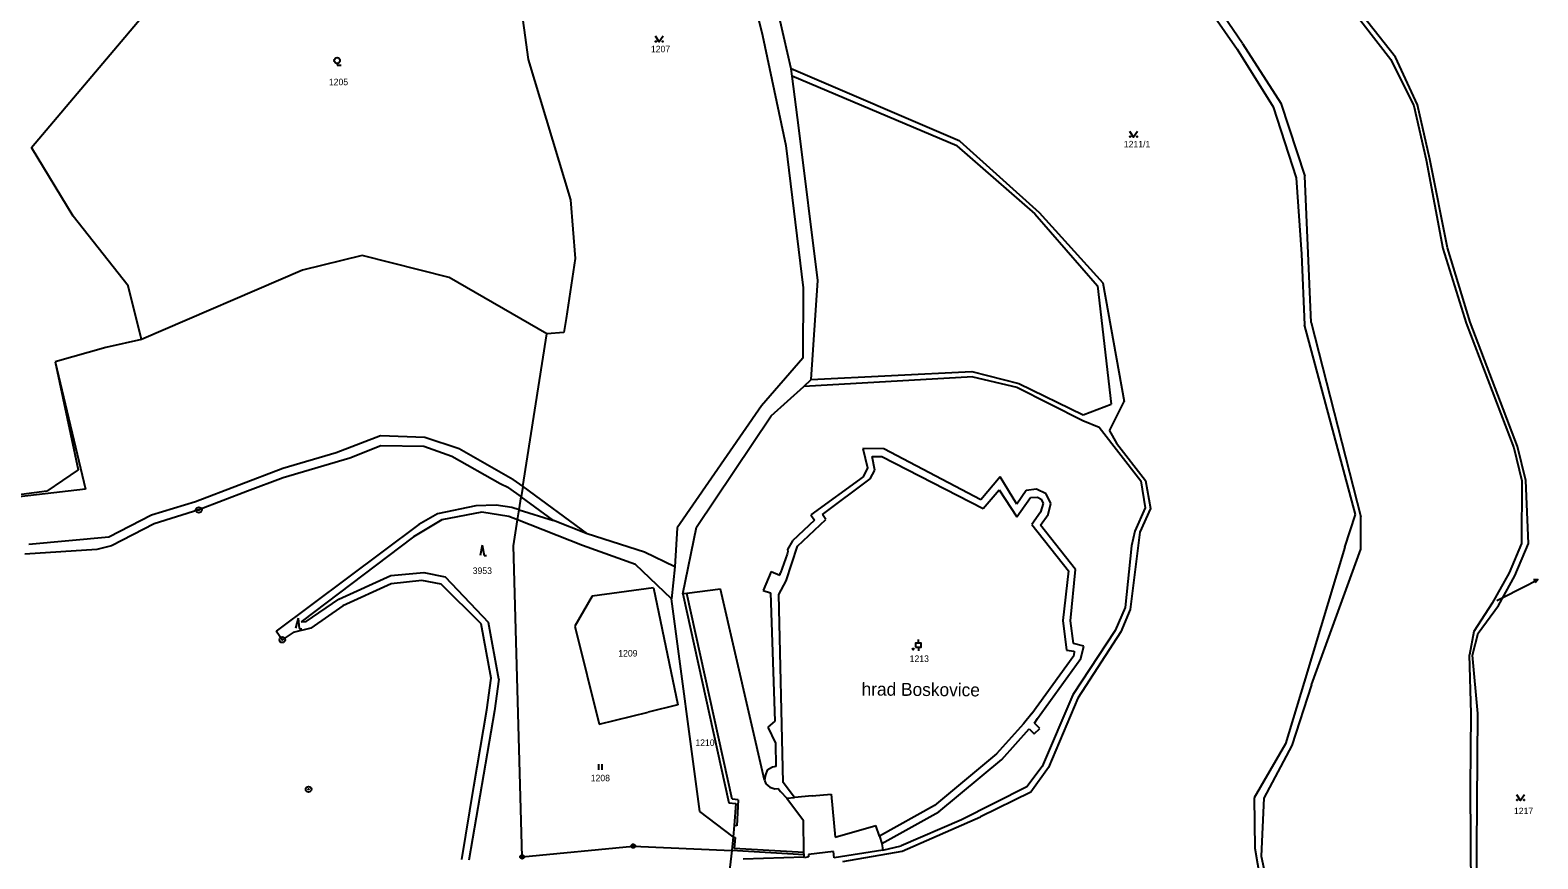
# Model space of a CAD drawing. Extents: x -593183 to -588034, y -1130415 to -1124994.
# Drawn here: x -591099.3 to -590703.3, y -1129547.6 to -1129329.8 of the extents above; entities that cross this region are included whole.
import ezdxf

# ---------------------------------------------------------------- set-up
doc = ezdxf.new("R2010")
doc.units = 0
for name, color, linetype in [('Vrstva 1', 7, 'Continuous'), ('Vrstva 15', 7, 'Continuous'), ('Vrstva 16', 7, 'Continuous'), ('Vrstva 18', 7, 'Continuous'), ('Vrstva 19', 7, 'Continuous'), ('Vrstva 24', 7, 'Continuous'), ('Vrstva 25', 7, 'Continuous'), ('Vrstva 4', 7, 'Continuous')]:
    doc.layers.add(name, color=color, linetype=linetype)

msp = doc.modelspace()

# ---------------------------------------------------------------- linework, layer by layer
at = {"layer": 'Vrstva 1'}
for p, q in [((-590972.21, -1129310.07), (-590968.44, -1129337.58)), ((-590912.1, -1129310.45), (-590906.88, -1129331.22)), ((-590792.88, -1129319.61), (-590782.22, -1129334.87)), ((-590780.84, -1129333.35), (-590791.21, -1129318.04)), ((-591098.91, -1129360.63), (-591064.89, -1129320.33)), ((-590753.1, -1129323.06), (-590741.86, -1129337.57)), ((-590740.67, -1129336.89), (-590752.18, -1129322.31)), ((-590899.41, -1129339.96), (-590902.26, -1129327.35)), ((-590906.88, -1129331.22), (-590900.78, -1129360.12)), ((-590782.22, -1129334.87), (-590772.75, -1129349.94)), ((-590780.84, -1129333.35), (-590770.76, -1129349.02)), ((-590968.44, -1129337.58), (-590957.35, -1129374.42)), ((-590741.86, -1129337.57), (-590735.84, -1129349.76)), ((-590734.86, -1129349.42), (-590740.67, -1129336.89)), ((-590899.16, -1129341.89), (-590899.41, -1129339.96)), ((-590897.4, -1129355.49), (-590899.16, -1129341.89)), ((-590772.75, -1129349.94), (-590766.75, -1129368.67)), ((-590770.76, -1129349.02), (-590764.48, -1129368.21)), ((-590735.84, -1129349.76), (-590732.61, -1129363.94)), ((-590731.63, -1129363.74), (-590734.86, -1129349.42)), ((-590892.4, -1129395.64), (-590897.4, -1129355.49)), ((-591087.99, -1129378.68), (-591098.91, -1129360.63)), ((-590900.78, -1129360.12), (-590896.27, -1129397.58)), ((-590732.61, -1129363.94), (-590728.19, -1129387.23)), ((-590727.01, -1129387.06), (-590731.63, -1129363.74)), ((-590766.75, -1129368.67), (-590765.37, -1129388.67)), ((-590762.81, -1129406.63), (-590764.48, -1129368.21)), ((-590957.35, -1129374.42), (-590956.13, -1129389.88)), ((-591073.54, -1129397.01), (-591087.99, -1129378.68)), ((-590721.02, -1129406.57), (-590727.01, -1129387.06)), ((-591012.05, -1129389.03), (-591027.75, -1129392.86)), ((-590989.25, -1129394.82), (-591012.05, -1129389.03)), ((-590956.13, -1129389.88), (-590958.51, -1129405.57)), ((-590765.37, -1129388.67), (-590764.59, -1129407.26)), ((-590728.19, -1129387.23), (-590722.07, -1129406.84)), ((-591027.75, -1129392.86), (-591070.04, -1129411.11)), ((-590963.55, -1129409.65), (-590989.25, -1129394.82)), ((-591070.04, -1129411.11), (-591073.54, -1129397.01)), ((-590896.27, -1129397.58), (-590896.31, -1129416.07)), ((-590894.11, -1129421.67), (-590892.4, -1129395.64)), ((-590958.51, -1129405.57), (-590959.07, -1129409.3)), ((-590762.81, -1129406.63), (-590749.78, -1129457.72)), ((-590722.07, -1129406.84), (-590709.57, -1129439.58)), ((-590708.62, -1129439.28), (-590721.02, -1129406.57)), ((-590969.9, -1129449.78), (-590963.55, -1129409.65)), ((-590959.07, -1129409.3), (-590963.55, -1129409.65)), ((-590751.15, -1129457.14), (-590764.59, -1129407.26)), ((-591079.36, -1129413.19), (-591092.75, -1129416.97)), ((-591070.04, -1129411.11), (-591079.36, -1129413.19)), ((-591092.75, -1129416.97), (-591084.72, -1129450.46)), ((-590896.31, -1129416.07), (-590907.17, -1129428.57)), ((-590896.1, -1129423.47), (-590894.11, -1129421.67)), ((-590904.61, -1129431.16), (-590896.1, -1129423.47)), ((-590907.17, -1129428.57), (-590929.36, -1129460.6)), ((-590924.24, -1129460.44), (-590904.61, -1129431.16)), ((-591007.29, -1129436.43), (-591018.87, -1129440.87)), ((-590995.58, -1129436.83), (-591007.29, -1129436.43)), ((-590986.63, -1129439.87), (-590995.58, -1129436.83)), ((-591018.87, -1129440.87), (-591032.89, -1129445.01)), ((-591015.34, -1129442.32), (-591032.81, -1129447.47)), ((-591007.13, -1129439.09), (-591015.34, -1129442.32)), ((-590995.9, -1129439.25), (-591007.13, -1129439.09)), ((-590988.52, -1129441.89), (-590995.9, -1129439.25)), ((-590975.79, -1129449.04), (-590988.52, -1129441.89)), ((-590972.46, -1129447.9), (-590986.63, -1129439.87)), ((-590875.05, -1129439.89), (-590880.55, -1129439.72)), ((-590880.55, -1129439.72), (-590879.36, -1129444.85)), ((-590849.56, -1129453.24), (-590875.05, -1129439.89)), ((-590709.57, -1129439.58), (-590707.45, -1129448.23)), ((-590706.43, -1129448.19), (-590708.62, -1129439.28)), ((-591032.89, -1129445.01), (-591055.85, -1129453.8)), ((-590879.36, -1129444.85), (-590880.49, -1129447.23)), ((-591032.81, -1129447.47), (-591042.16, -1129450.98)), ((-590973.64, -1129450.09), (-590975.79, -1129449.04)), ((-590973.64, -1129450.09), (-590970.33, -1129452.5)), ((-590972.46, -1129447.9), (-590969.9, -1129449.78)), ((-590969.9, -1129449.78), (-590970.33, -1129452.5)), ((-590969.9, -1129449.78), (-590953, -1129462.18)), ((-590880.49, -1129447.23), (-590894.27, -1129457.22)), ((-590844.53, -1129447.21), (-590849.56, -1129453.24)), ((-590840.09, -1129454.36), (-590844.53, -1129447.21)), ((-590707.45, -1129448.23), (-590707.55, -1129464.77)), ((-590705.76, -1129464.76), (-590706.43, -1129448.19)), ((-591084.72, -1129450.46), (-591131.29, -1129455.88)), ((-591055.85, -1129453.8), (-591067.38, -1129457.25)), ((-591042.16, -1129450.98), (-591054.98, -1129455.92)), ((-590970.86, -1129455.85), (-590970.33, -1129452.5)), ((-590837.68, -1129450.84), (-590840.09, -1129454.36)), ((-590834.93, -1129450.46), (-590837.68, -1129450.84)), ((-590832.38, -1129451.66), (-590834.93, -1129450.46)), ((-590831.2, -1129454.24), (-590832.38, -1129451.66)), ((-590831.89, -1129457.13), (-590831.2, -1129454.24)), ((-591067.38, -1129457.25), (-591078.61, -1129463.08)), ((-591054.98, -1129455.92), (-591066.67, -1129459.6)), ((-590992.27, -1129456.92), (-590997.18, -1129459.76)), ((-590982.19, -1129454.82), (-590992.27, -1129456.92)), ((-590980.67, -1129456.45), (-590991.11, -1129458.48)), ((-590976.92, -1129454.64), (-590982.19, -1129454.82)), ((-590973.56, -1129457.65), (-590980.67, -1129456.45)), ((-590972.72, -1129455.27), (-590976.92, -1129454.64)), ((-590971.29, -1129458.54), (-590973.56, -1129457.65)), ((-590970.86, -1129455.85), (-590972.72, -1129455.27)), ((-590971.29, -1129458.54), (-590970.86, -1129455.85)), ((-590894.27, -1129457.22), (-590893.24, -1129458.61)), ((-590833.88, -1129459.87), (-590831.89, -1129457.13)), ((-590754, -1129465.65), (-590751.15, -1129457.14)), ((-590749.75, -1129466.22), (-590749.78, -1129457.72)), ((-591066.67, -1129459.6), (-591077.9, -1129465.34)), ((-590997.18, -1129459.76), (-591034.69, -1129487.77)), ((-590991.11, -1129458.48), (-590998.62, -1129462.95)), ((-590972.36, -1129465.31), (-590971.29, -1129458.54)), ((-590954.17, -1129465.29), (-590971.29, -1129458.54)), ((-590937.92, -1129467.03), (-590953, -1129462.18)), ((-590929.36, -1129460.6), (-590929.96, -1129470.88)), ((-590927.81, -1129477.98), (-590924.24, -1129460.44)), ((-590893.24, -1129458.61), (-590899, -1129464)), ((-590824.67, -1129471.53), (-590833.88, -1129459.87)), ((-591081.78, -1129466.27), (-591100.7, -1129467.51)), ((-591078.61, -1129463.08), (-591099.65, -1129464.99)), ((-591077.9, -1129465.34), (-591081.78, -1129466.27)), ((-590998.62, -1129462.95), (-591028.06, -1129485.34)), ((-590970.07, -1129547.06), (-590972.36, -1129465.31)), ((-590940.25, -1129470.25), (-590954.17, -1129465.29)), ((-590899, -1129464), (-590900.33, -1129466.31)), ((-590754, -1129465.65), (-590764.62, -1129501.2)), ((-590762.74, -1129501.87), (-590749.75, -1129466.22)), ((-590707.55, -1129464.77), (-590710.78, -1129472.42)), ((-590709.35, -1129473.23), (-590705.76, -1129464.76)), ((-590929.96, -1129470.88), (-590937.92, -1129467.03)), ((-590900.48, -1129467.52), (-590902.19, -1129472.47)), ((-590900.23, -1129466.79), (-590900.48, -1129467.52)), ((-590900.33, -1129466.31), (-590900.23, -1129466.79)), ((-591018.21, -1129479.33), (-591004.51, -1129473.16)), ((-591004.51, -1129473.16), (-590995.9, -1129472.33)), ((-590995.9, -1129472.33), (-590990.23, -1129473.51)), ((-590990.23, -1129473.51), (-590978.89, -1129485.47)), ((-590930.79, -1129479.31), (-590940.25, -1129470.25)), ((-590904.68, -1129472.1), (-590906.77, -1129477.08)), ((-590904.68, -1129472.1), (-590902.38, -1129473.06)), ((-590902.38, -1129473.06), (-590902.19, -1129472.47)), ((-590826.06, -1129485.09), (-590824.67, -1129471.53)), ((-590710.78, -1129472.42), (-590715.26, -1129480.43)), ((-590713.63, -1129481.04), (-590709.35, -1129473.23)), ((-591004.43, -1129475.33), (-591017.12, -1129481.14)), ((-590996.37, -1129474.45), (-591004.43, -1129475.33)), ((-590991.35, -1129475.42), (-590996.37, -1129474.45)), ((-590980.86, -1129485.84), (-590991.35, -1129475.42)), ((-590935.55, -1129476.36), (-590951.65, -1129478.61)), ((-590935.55, -1129476.36), (-590929.2, -1129507.11)), ((-590926.77, -1129477.84), (-590927.81, -1129477.98)), ((-590927.81, -1129477.98), (-590915.79, -1129532.89)), ((-590917.99, -1129476.69), (-590926.77, -1129477.84)), ((-590906.4, -1129526.93), (-590917.99, -1129476.69)), ((-590906.77, -1129477.08), (-590904.78, -1129477.7)), ((-590904.78, -1129477.7), (-590903.67, -1129511.44)), ((-591026.75, -1129485.25), (-591018.21, -1129479.33)), ((-591017.12, -1129481.14), (-591025.55, -1129486.94)), ((-590951.65, -1129478.61), (-590956.22, -1129486.49)), ((-590923.42, -1129535.14), (-590930.79, -1129479.31)), ((-590715.26, -1129480.43), (-590720.07, -1129487.81)), ((-590718.97, -1129488.28), (-590713.63, -1129481.04)), ((-591028.06, -1129485.34), (-591026.75, -1129485.25)), ((-590978.19, -1129500.09), (-590980.86, -1129485.84)), ((-590976.21, -1129500.36), (-590978.89, -1129485.47)), ((-590825.24, -1129491.03), (-590826.06, -1129485.09)), ((-591033.05, -1129490.01), (-591034.69, -1129487.77)), ((-591030.2, -1129488.12), (-591033.05, -1129490.01)), ((-591025.55, -1129486.94), (-591030.2, -1129488.12)), ((-590956.22, -1129486.49), (-590949.83, -1129512.17)), ((-590720.07, -1129487.81), (-590721.23, -1129494)), ((-590720.39, -1129494.04), (-590718.97, -1129488.28)), ((-590822.56, -1129491.69), (-590825.24, -1129491.03)), ((-590823.33, -1129494.91), (-590822.56, -1129491.69)), ((-590834.65, -1129510.69), (-590823.33, -1129494.91)), ((-590720.76, -1129509.38), (-590721.23, -1129494)), ((-590719.06, -1129509.37), (-590720.39, -1129494.04)), ((-590979.32, -1129508.42), (-590978.19, -1129500.09)), ((-590976.21, -1129500.36), (-590977.34, -1129508.69)), ((-590764.62, -1129501.2), (-590769.57, -1129517.39)), ((-590762.74, -1129501.87), (-590767.87, -1129517.82)), ((-590977.34, -1129508.69), (-590984.07, -1129547.92)), ((-590982.74, -1129528.56), (-590979.32, -1129508.42)), ((-590949.83, -1129512.17), (-590936.98, -1129509.02)), ((-590929.2, -1129507.11), (-590936.98, -1129509.02)), ((-590720.93, -1129528.82), (-590720.76, -1129509.38)), ((-590719.46, -1129568.94), (-590719.06, -1129509.37)), ((-590903.67, -1129511.44), (-590905.55, -1129513)), ((-590905.55, -1129513), (-590903.53, -1129517.16)), ((-590844.04, -1129521.46), (-590836.89, -1129513.41)), ((-590836.89, -1129513.41), (-590835.55, -1129514.76)), ((-590835.55, -1129514.76), (-590834.08, -1129513.33)), ((-590835.48, -1129511.9), (-590834.65, -1129510.69)), ((-590834.08, -1129513.33), (-590835.48, -1129511.9)), ((-590903.53, -1129517.16), (-590903.41, -1129523.33)), ((-590769.57, -1129517.39), (-590777.78, -1129531.57)), ((-590860.64, -1129535.21), (-590844.04, -1129521.46)), ((-590767.87, -1129517.82), (-590775.25, -1129531.64)), ((-590906.16, -1129525.51), (-590906.4, -1129526.93)), ((-590905.68, -1129524.26), (-590906.16, -1129525.51)), ((-590904.28, -1129523.49), (-590905.68, -1129524.26)), ((-590903.41, -1129523.33), (-590904.28, -1129523.49)), ((-590985.91, -1129547.78), (-590982.74, -1129528.56)), ((-590720.73, -1129569.26), (-590720.93, -1129528.82)), ((-590915.79, -1129532.89), (-590913.94, -1129533.03)), ((-590913.94, -1129533.03), (-590914.38, -1129538.85)), ((-590777.78, -1129531.57), (-590777.61, -1129544.75)), ((-590775.25, -1129531.64), (-590775.93, -1129546.91)), ((-590914.63, -1129541.83), (-590923.42, -1129535.14)), ((-590875.56, -1129543.57), (-590860.64, -1129535.21)), ((-590914.38, -1129538.85), (-590914.63, -1129541.83)), ((-590970.07, -1129547.06), (-590940.87, -1129544.23)), ((-590940.87, -1129544.23), (-590914.94, -1129545.43)), ((-590914.94, -1129545.43), (-590919.08, -1129579.59)), ((-590914.63, -1129541.83), (-590914.94, -1129545.43)), ((-590895.94, -1129546.53), (-590914.94, -1129545.43)), ((-590875.28, -1129545.31), (-590888.12, -1129547.34)), ((-590875.56, -1129543.57), (-590875.28, -1129545.31)), ((-590777.61, -1129544.75), (-590775.01, -1129560.11)), ((-590895.96, -1129547.05), (-590895.94, -1129546.53)), ((-590895.92, -1129547.34), (-590895.96, -1129547.05)), ((-590894.83, -1129547.04), (-590895.92, -1129547.34)), ((-590894.8, -1129546.48), (-590894.83, -1129547.04)), ((-590888.3, -1129545.68), (-590894.8, -1129546.48)), ((-590888.12, -1129547.34), (-590888.3, -1129545.68)), ((-590775.93, -1129546.91), (-590773.8, -1129556.71))]:
    msp.add_line(p, q, dxfattribs=at)
at = {"layer": 'Vrstva 16'}
msp.add_line((-590714.04, -1129479.7), (-590705.94, -1129475.56), dxfattribs=at)
at = {"layer": 'Vrstva 24'}
for centre, radius in [((-591054.98, -1129455.92), 0.75), ((-591054.98, -1129455.92), 0.0903), ((-591033.05, -1129490.01), 0.75), ((-591033.05, -1129490.01), 0.0903), ((-591026.15, -1129529.32), 0.75), ((-591026.15, -1129529.32), 0.0903), ((-590940.87, -1129544.23), 0.5), ((-590940.87, -1129544.23), 0.0327), ((-590970.07, -1129547.06), 0.5), ((-590970.07, -1129547.06), 0.0327)]:
    msp.add_circle(centre, radius, dxfattribs=at)
at = {"layer": 'Vrstva 25'}
for p, q in [((-591018.65, -1129338.56), (-591018.65, -1129339.06)), ((-591018.65, -1129339.06), (-591017.63, -1129339.06)), ((-590980.56, -1129465.2), (-590981.06, -1129467.88)), ((-590980.56, -1129465.2), (-590980.07, -1129467.88)), ((-590980.07, -1129467.88), (-590979.4, -1129467.88)), ((-590705.94, -1129475.56), (-590703.27, -1129474.19)), ((-591028.84, -1129484.36), (-591029.57, -1129486.98)), ((-591028.84, -1129484.36), (-591028.59, -1129487.07)), ((-591028.59, -1129487.07), (-591027.93, -1129487.13)), ((-590865.99, -1129490.96), (-590865.99, -1129489.96)), ((-590865.99, -1129491.96), (-590865.99, -1129492.96)), ((-590950.04, -1129522.71), (-590950.04, -1129524.21)), ((-590949.02, -1129524.21), (-590949.02, -1129522.71))]:
    msp.add_line(p, q, dxfattribs=at)
for points in [[(-590933.05, -1129331.44), (-590934.05, -1129332.94), (-590935.05, -1129331.44)], [(-590808.45, -1129356.43), (-590809.45, -1129357.93), (-590810.45, -1129356.43)], [(-590704.39, -1129474.2), (-590703.27, -1129474.19), (-590703.93, -1129475.09)], [(-590706.8, -1129530.73), (-590707.8, -1129532.23), (-590708.8, -1129530.73)]]:
    msp.add_lwpolyline(points, dxfattribs=at)
msp.add_lwpolyline([(-590866.74, -1129491.96), (-590865.24, -1129491.96), (-590865.24, -1129490.96), (-590866.74, -1129490.96)], close=True, dxfattribs=at)
for centre, radius in [((-590934.95, -1129332.84), 0.1), ((-590933.15, -1129332.84), 0.1), ((-591018.65, -1129337.81), 0.75), ((-590810.35, -1129357.83), 0.1), ((-590808.55, -1129357.83), 0.1), ((-590867.35, -1129492.47), 0.175), ((-590867.35, -1129492.47), 0.15), ((-590708.7, -1129532.13), 0.1), ((-590706.9, -1129532.13), 0.1)]:
    msp.add_circle(centre, radius, dxfattribs=at)
at = {"layer": 'Vrstva 4'}
for p, q in [((-590855.11, -1129358.98), (-590899.41, -1129339.96)), ((-590855.91, -1129360.22), (-590899.16, -1129341.89)), ((-590855.11, -1129358.98), (-590834.27, -1129377.72)), ((-590855.91, -1129360.22), (-590835.37, -1129378.1)), ((-590835.37, -1129378.1), (-590818.93, -1129397.02)), ((-590834.27, -1129377.72), (-590817.51, -1129396.22)), ((-590818.93, -1129397.02), (-590815.36, -1129428.09)), ((-590817.51, -1129396.22), (-590811.9, -1129427.37)), ((-591092.75, -1129416.97), (-591086.7, -1129445.35)), ((-590851.68, -1129420.92), (-590896.1, -1129423.47)), ((-590894.11, -1129421.67), (-590851.97, -1129419.51)), ((-590851.97, -1129419.51), (-590839.55, -1129422.65)), ((-590851.68, -1129420.92), (-590840.08, -1129423.68)), ((-590839.55, -1129422.65), (-590822.73, -1129430.95)), ((-590840.08, -1129423.68), (-590822.78, -1129432.42)), ((-590822.73, -1129430.95), (-590815.36, -1129428.09)), ((-590815.82, -1129435.1), (-590811.9, -1129427.37)), ((-590822.78, -1129432.42), (-590818.52, -1129434.18)), ((-590818.52, -1129434.18), (-590807.52, -1129448.23)), ((-590815.82, -1129435.1), (-590813.97, -1129438.32)), ((-590813.97, -1129438.32), (-590806.35, -1129448.13)), ((-590877.41, -1129445.43), (-590878.13, -1129441.83)), ((-590878.13, -1129441.83), (-590875.56, -1129441.83)), ((-590875.56, -1129441.83), (-590849, -1129455.54)), ((-591086.7, -1129445.35), (-591094.92, -1129450.94)), ((-590878.64, -1129447.76), (-590877.41, -1129445.43)), ((-590891.2, -1129457.15), (-590878.64, -1129447.76)), ((-590807.52, -1129448.23), (-590806.37, -1129455.37)), ((-590806.35, -1129448.13), (-590804.98, -1129455.5)), ((-591094.92, -1129450.94), (-591131.29, -1129455.88)), ((-590961.84, -1129458.68), (-590970.33, -1129452.5)), ((-590849, -1129455.54), (-590844.77, -1129450.62)), ((-590844.77, -1129450.62), (-590840.1, -1129457.69)), ((-590840.1, -1129457.69), (-590836.5, -1129452.6)), ((-590836.5, -1129452.6), (-590834.72, -1129452.52)), ((-590834.72, -1129452.52), (-590833.75, -1129453.07)), ((-590833.24, -1129454.25), (-590833.92, -1129456.5)), ((-590833.75, -1129453.07), (-590833.24, -1129454.25)), ((-590970.86, -1129455.85), (-590961.84, -1129458.68)), ((-590890.31, -1129458.38), (-590891.2, -1129457.15)), ((-590833.92, -1129456.5), (-590836.16, -1129459.71)), ((-590806.37, -1129455.37), (-590809.15, -1129461.48)), ((-590804.98, -1129455.5), (-590807.8, -1129461.78)), ((-590953, -1129462.18), (-590961.84, -1129458.68)), ((-590897.74, -1129465.47), (-590890.31, -1129458.38)), ((-590836.16, -1129459.71), (-590826.56, -1129471.92)), ((-590807.8, -1129461.78), (-590810.35, -1129482.03)), ((-590809.15, -1129461.48), (-590810.02, -1129465.32)), ((-590900.7, -1129474.56), (-590897.74, -1129465.47)), ((-590810.02, -1129465.32), (-590811.67, -1129481.56)), ((-590929.96, -1129470.88), (-590930.79, -1129479.31)), ((-590826.56, -1129471.92), (-590828, -1129484.95)), ((-590914.87, -1129531.94), (-590926.77, -1129477.84)), ((-590902.61, -1129478.12), (-590900.7, -1129474.56)), ((-590901.51, -1129527.54), (-590902.61, -1129478.12)), ((-590811.67, -1129481.56), (-590814.31, -1129487.6)), ((-590810.35, -1129482.03), (-590812.77, -1129487.97)), ((-590828, -1129484.95), (-590827.06, -1129492.76)), ((-590814.31, -1129487.6), (-590825.41, -1129504.47)), ((-590812.77, -1129487.97), (-590824.06, -1129505.36)), ((-590827.06, -1129492.76), (-590825.08, -1129493.05)), ((-590825.08, -1129493.05), (-590825.16, -1129494.15)), ((-590836.19, -1129509.42), (-590825.16, -1129494.15)), ((-590825.41, -1129504.47), (-590833.48, -1129523.36)), ((-590824.06, -1129505.36), (-590831.78, -1129523.61)), ((-590836.19, -1129509.42), (-590838.41, -1129512.11)), ((-590838.41, -1129512.11), (-590845.43, -1129520.02)), ((-590845.43, -1129520.02), (-590861.78, -1129533.55)), ((-590833.48, -1129523.36), (-590837.47, -1129528.67)), ((-590831.78, -1129523.61), (-590836.45, -1129530.03)), ((-590906.4, -1129526.93), (-590906.07, -1129527.91)), ((-590906.07, -1129527.91), (-590905.03, -1129528.76)), ((-590905.03, -1129528.76), (-590903.66, -1129529.17)), ((-590903.66, -1129529.17), (-590902.8, -1129529.11)), ((-590902.8, -1129529.11), (-590902.18, -1129529.89)), ((-590898.55, -1129531.44), (-590901.51, -1129527.54)), ((-590837.47, -1129528.67), (-590854.68, -1129537.38)), ((-590913.31, -1129532.12), (-590914.87, -1129531.94)), ((-590913.31, -1129532.12), (-590913.7, -1129538.93)), ((-590902.18, -1129529.89), (-590900.54, -1129531.62)), ((-590900.54, -1129531.62), (-590898.55, -1129531.44)), ((-590900.54, -1129531.62), (-590896.14, -1129537.51)), ((-590893.84, -1129531.03), (-590898.55, -1129531.44)), ((-590893.84, -1129531.03), (-590888.86, -1129530.59)), ((-590888.86, -1129530.59), (-590887.86, -1129541.9)), ((-590861.78, -1129533.55), (-590876.18, -1129541.67)), ((-590836.45, -1129530.03), (-590849.66, -1129536.51)), ((-590896.04, -1129545.9), (-590896.14, -1129537.51)), ((-590854.68, -1129537.38), (-590870.47, -1129544.15)), ((-590870.22, -1129545.55), (-590849.66, -1129536.51)), ((-590913.7, -1129538.93), (-590914.38, -1129538.85)), ((-590887.86, -1129541.9), (-590877.11, -1129538.79)), ((-590876.18, -1129541.67), (-590877.11, -1129538.79)), ((-590914.63, -1129541.83), (-590914.08, -1129541.97)), ((-590914.08, -1129541.97), (-590914.38, -1129544.84)), ((-590896.04, -1129545.9), (-590914.38, -1129544.84)), ((-590876.18, -1129541.67), (-590875.56, -1129543.57)), ((-590875.28, -1129545.31), (-590870.47, -1129544.15)), ((-590911.99, -1129547.63), (-590895.96, -1129547.05)), ((-590895.94, -1129546.53), (-590896.04, -1129545.9)), ((-590885.79, -1129548.3), (-590870.22, -1129545.55))]:
    msp.add_line(p, q, dxfattribs=at)

# ---------------------------------------------------------------- texts
at = {"layer": 'Vrstva 15'}
msp.add_text('hrad Boskovice', height=3.4, rotation=359.5532, dxfattribs=at).set_placement((-590880.91, -1129504.67))
at = {"layer": 'Vrstva 18'}
for s, height, p in [('1207', 1.7, (-590936.23, -1129335.64)), ('1205', 1.7, (-591020.82, -1129344.3)), ('1211/1', 1.7, (-590812.02, -1129360.63)), ('3953', 1.7, (-590983.04, -1129472.72)), ('1216/1', 0.1, (-590714.04, -1129479.7)), ('1209', 1.7, (-590944.81, -1129494.43)), ('1210', 1.7, (-590924.56, -1129517.92)), ('1208', 1.7, (-590952.04, -1129527.2)), ('1217', 1.7, (-590709.55, -1129535.85))]:
    msp.add_text(s, height=height, dxfattribs=at).set_placement(p)
at = {"layer": 'Vrstva 19'}
msp.add_text('1213', height=1.7, dxfattribs=at).set_placement((-590868.27, -1129495.84))

doc.saveas('drawing.dxf')
